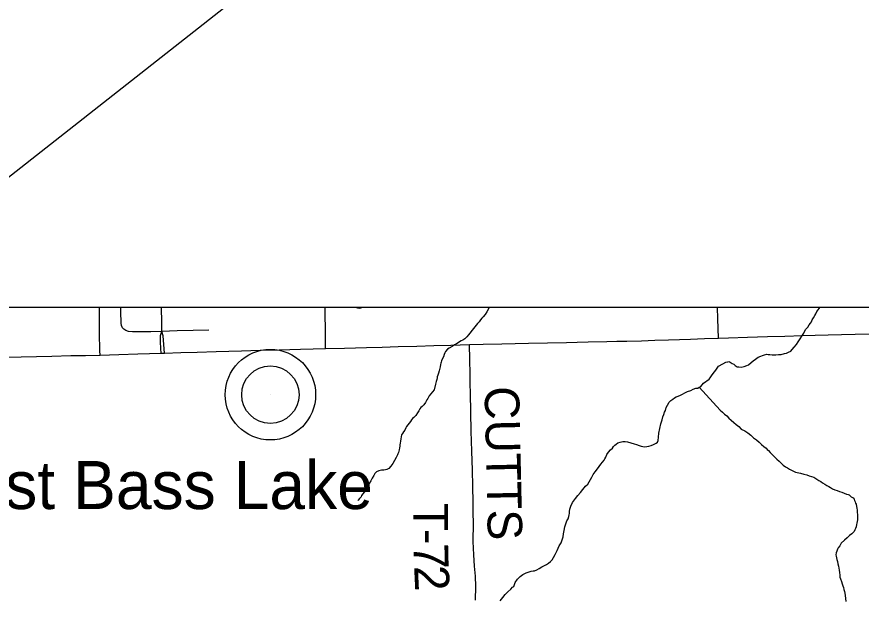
# Model space of a CAD drawing. Extents: x 103424 to 290657, y 38711 to 110967.
# Drawn here: x 214250.711 to 214251.405, y 40214.861 to 40215.34 of the extents above; entities that cross this region are included whole.
import ezdxf

# ---------------------------------------------------------------- set-up
doc = ezdxf.new("R2010")
doc.units = 0
for name, color, linetype in [('GM_X_Corporation', 7, 'Continuous'), ('GM_X_County_Road', 7, 'Continuous'), ('GM_X_Minor_River', 7, 'Continuous'), ('GM_X_Township_Road', 7, 'Continuous'), ('GM_X_Township_Road_Text', 7, 'Continuous'), ('GM_X_Unincorporated', 7, 'Continuous'), ('GM_X_Unincorporated_Location', 7, 'Continuous'), ('GM_X_Unincorporated_Text', 7, 'Continuous'), ('SH_Text', 7, 'Continuous')]:
    doc.layers.add(name, color=color, linetype=linetype)

msp = doc.modelspace()

# ---------------------------------------------------------------- linework, layer by layer
at = {"layer": 'GM_X_Corporation'}
for points in [[(214246.35258, 40213.74302), (214246.35258, 40208.30125), (214253.15258, 40208.30125), (214253.15258, 40215.10125), (214247.88425, 40215.10125), (214247.88593, 40214.68485), (214247.88621, 40214.66416), (214247.8863, 40214.63438), (214247.88525, 40214.01696), (214247.88494, 40213.98106), (214247.88095, 40213.75762), (214247.63273, 40213.75746), (214247.49304, 40213.75527), (214246.50862, 40213.74676)], [(214252.9169, 40215.10125), (214250.58101, 40215.10125), (214250.58214, 40215.03695), (214250.58213, 40215.03302), (214250.59416, 40214.26814), (214250.59475, 40214.23045), (214250.59525, 40214.19876), (214250.59563, 40214.17445), (214250.60357, 40213.81454), (214251.4935, 40213.84402), (214251.49479, 40213.84407), (214251.89403, 40213.85729), (214251.9103, 40213.85774), (214252.15851, 40213.8645), (214252.94541, 40213.88639), (214252.94345, 40213.98349), (214252.94211, 40214.05193), (214252.9379, 40214.25624), (214252.93476, 40214.40518), (214252.93118, 40214.55366), (214252.92091, 40214.97111)]]:
    msp.add_lwpolyline(points, close=True, dxfattribs=at)
at = {"layer": 'GM_X_County_Road'}
msp.add_lwpolyline([(214250.69876, 40215.06044), (214250.71429, 40215.0608), (214250.72687, 40215.0611), (214250.73946, 40215.06139), (214250.75499, 40215.06173), (214250.76704, 40215.06199), (214250.77908, 40215.06226), (214250.79461, 40215.06273), (214250.81014, 40215.0632), (214250.81967, 40215.06349), (214250.82921, 40215.06377), (214250.83213, 40215.06386), (214250.84551, 40215.06428), (214250.85889, 40215.0647), (214250.87441, 40215.06516), (214250.88482, 40215.06546), (214250.89524, 40215.06577), (214250.91076, 40215.06617), (214250.92629, 40215.06657), (214250.93508, 40215.0668), (214250.94387, 40215.06703), (214250.9542, 40215.06733), (214250.96453, 40215.06762), (214250.98006, 40215.068), (214250.98908, 40215.06822), (214250.99809, 40215.06843), (214251.01109, 40215.06879), (214251.02409, 40215.06913), (214251.03962, 40215.06957), (214251.0536, 40215.06995), (214251.06759, 40215.07035), (214251.0827, 40215.07079), (214251.09391, 40215.0711), (214251.10944, 40215.07146), (214251.12041, 40215.07171), (214251.13138, 40215.07195), (214251.14691, 40215.07229), (214251.16244, 40215.07263), (214251.17136, 40215.07282), (214251.18028, 40215.07301), (214251.19581, 40215.07335), (214251.20399, 40215.07352), (214251.21218, 40215.0737), (214251.22416, 40215.07404), (214251.23531, 40215.07441), (214251.24645, 40215.07478), (214251.2555, 40215.07509), (214251.26455, 40215.07539), (214251.27601, 40215.07576), (214251.28747, 40215.07612), (214251.29579, 40215.0764), (214251.31131, 40215.07687), (214251.31955, 40215.07712), (214251.32778, 40215.07737), (214251.34214, 40215.07784), (214251.3565, 40215.07831), (214251.36704, 40215.07854), (214251.37757, 40215.07877), (214251.3887, 40215.07904), (214251.39984, 40215.0793), (214251.41225, 40215.0796)], dxfattribs=at)
at = {"layer": 'GM_X_Minor_River'}
for points in [[(214250.99426, 40215.10125), (214250.99358, 40215.10089), (214250.99245, 40215.10049), (214250.99092, 40215.10085), (214250.98921, 40215.10119), (214250.98908, 40215.10125)], [(214251.09885, 40215.10125), (214251.09878, 40215.10106), (214251.09824, 40215.09972), (214251.09695, 40215.09761), (214251.09565, 40215.09568), (214251.09397, 40215.09375), (214251.09286, 40215.09259), (214251.09193, 40215.09125), (214251.09082, 40215.08951), (214251.08952, 40215.08816), (214251.0884, 40215.08681), (214251.08729, 40215.08546), (214251.08618, 40215.08392), (214251.0819, 40215.07871), (214251.0806, 40215.07716), (214251.07892, 40215.07561), (214251.07723, 40215.07444), (214251.07591, 40215.07385), (214251.0746, 40215.07307), (214251.07347, 40215.07228), (214251.07216, 40215.0715), (214251.07047, 40215.07052), (214251.06859, 40215.06916), (214251.06614, 40215.06797), (214251.06464, 40215.06718), (214251.06315, 40215.06526), (214251.0626, 40215.06411), (214251.06187, 40215.06257), (214251.06134, 40215.06066), (214251.06042, 40215.05874), (214251.05988, 40215.0574), (214251.05951, 40215.05645), (214251.05915, 40215.05549), (214251.05898, 40215.05435), (214251.05864, 40215.05244), (214251.05793, 40215.04938), (214251.05721, 40215.04728)], [(214251.2385, 40214.99806), (214251.23919, 40215.00187), (214251.24007, 40215.00569), (214251.24115, 40215.00894), (214251.24187, 40215.01142), (214251.24259, 40215.01334), (214251.24313, 40215.01525), (214251.24386, 40215.01678), (214251.24458, 40215.01908), (214251.24549, 40215.02118), (214251.24697, 40215.02349), (214251.24846, 40215.02485), (214251.24996, 40215.02602), (214251.25127, 40215.02699), (214251.25278, 40215.02778), (214251.25447, 40215.02857), (214251.25617, 40215.02936), (214251.25786, 40215.03015), (214251.25993, 40215.03114), (214251.262, 40215.03232), (214251.26465, 40215.03312), (214251.26671, 40215.0343), (214251.26898, 40215.03491), (214251.2705, 40215.03513), (214251.27162, 40215.03591), (214251.27313, 40215.03651), (214251.27517, 40215.03902), (214251.27986, 40215.04252), (214251.28079, 40215.04349), (214251.28171, 40215.04503), (214251.2832, 40215.04695), (214251.28524, 40215.04984), (214251.28765, 40215.05312), (214251.29103, 40215.05508), (214251.29347, 40215.05645), (214251.29518, 40215.05667), (214251.29612, 40215.05688), (214251.29708, 40215.05633), (214251.29881, 40215.05541), (214251.30015, 40215.05467), (214251.30131, 40215.05374), (214251.30285, 40215.05263), (214251.30418, 40215.05246), (214251.30608, 40215.05231), (214251.30873, 40215.05292), (214251.3108, 40215.05372), (214251.31212, 40215.05432), (214251.31437, 40215.05607), (214251.31605, 40215.05743), (214251.31793, 40215.05898), (214251.32018, 40215.06054), (214251.32225, 40215.06134), (214251.32376, 40215.06194), (214251.32546, 40215.06254), (214251.32716, 40215.06295), (214251.32849, 40215.06278), (214251.32982, 40215.06262), (214251.33173, 40215.06246), (214251.33343, 40215.06249), (214251.33476, 40215.06252), (214251.33685, 40215.06255), (214251.33894, 40215.06278), (214251.34177, 40215.0634), (214251.34348, 40215.06381), (214251.34517, 40215.0646), (214251.34686, 40215.0654), (214251.34817, 40215.06675), (214251.34966, 40215.06868), (214251.35152, 40215.0708), (214251.35299, 40215.07311), (214251.35761, 40215.08023), (214251.35908, 40215.0831), (214251.36095, 40215.08504), (214251.36205, 40215.08696), (214251.36317, 40215.08831), (214251.3639, 40215.08966), (214251.36463, 40215.09119), (214251.36574, 40215.09292), (214251.36666, 40215.09465), (214251.36758, 40215.09618), (214251.3685, 40215.09791), (214251.36942, 40215.09945), (214251.37035, 40215.10061), (214251.37083, 40215.10125)], [(214251.05721, 40215.04728), (214251.05667, 40215.04575), (214251.05631, 40215.04441), (214251.05614, 40215.04346), (214251.05597, 40215.04212), (214251.05543, 40215.04041), (214251.0549, 40215.0383), (214251.05366, 40215.03353), (214251.05106, 40215.03025), (214251.04976, 40215.02871), (214251.04901, 40215.02774), (214251.04846, 40215.02659), (214251.04773, 40215.02544), (214251.04662, 40215.02333), (214251.04514, 40215.0214), (214251.04383, 40215.02005), (214251.0429, 40215.01908), (214251.04197, 40215.01792), (214251.04105, 40215.01638), (214251.03994, 40215.01484), (214251.03865, 40215.01254), (214251.03697, 40215.0108), (214251.03604, 40215.01021), (214251.03511, 40215.00886), (214251.03437, 40215.00771), (214251.03326, 40215.00636), (214251.03214, 40215.00501), (214251.03103, 40215.00347), (214251.03048, 40215.00251), (214251.02956, 40215.00059), (214251.02845, 40214.99905), (214251.02771, 40214.99771), (214251.02697, 40214.99655), (214251.02662, 40214.99503), (214251.02627, 40214.99331), (214251.02611, 40214.99159), (214251.02577, 40214.98988), (214251.0256, 40214.98854), (214251.02562, 40214.9874), (214251.02526, 40214.98607), (214251.0251, 40214.98435), (214251.02457, 40214.98225), (214251.02402, 40214.9811), (214251.02366, 40214.98014), (214251.02256, 40214.97803), (214251.0198, 40214.97323), (214251.01813, 40214.97092), (214251.01646, 40214.96899), (214251.01495, 40214.9682), (214251.01363, 40214.9678), (214251.0123, 40214.96758), (214251.0104, 40214.96774), (214251.00832, 40214.96713), (214251.00644, 40214.96634), (214251.00494, 40214.96498), (214251.00422, 40214.96326), (214251.00292, 40214.96114), (214251.00164, 40214.95884), (214251.00035, 40214.95672), (214250.99925, 40214.95423), (214250.99778, 40214.95155), (214250.99629, 40214.94962), (214250.99518, 40214.94827), (214250.99406, 40214.94692), (214250.9937, 40214.94577), (214250.9924, 40214.94423), (214250.99129, 40214.94287), (214250.99097, 40214.9426)], [(214251.27162, 40215.03591), (214251.28887, 40215.01683), (214251.29079, 40215.01534), (214251.29253, 40215.01366), (214251.29427, 40215.01217), (214251.29601, 40215.01049), (214251.29794, 40215.00863), (214251.30006, 40215.00676), (214251.30218, 40215.00509), (214251.30411, 40215.00341), (214251.30604, 40215.00136), (214251.30911, 40214.99989), (214251.31161, 40214.99823), (214251.31411, 40214.99637), (214251.31643, 40214.99432), (214251.31874, 40214.99246), (214251.32086, 40214.9906), (214251.32279, 40214.98873), (214251.32491, 40214.98706), (214251.32664, 40214.98576), (214251.32761, 40214.98464), (214251.32858, 40214.98389), (214251.33013, 40214.98221), (214251.33168, 40214.98053), (214251.33361, 40214.97866), (214251.33535, 40214.97679), (214251.33728, 40214.97511), (214251.33902, 40214.97343), (214251.34076, 40214.97175), (214251.34249, 40214.97045), (214251.34422, 40214.96953), (214251.34595, 40214.96842), (214251.34805, 40214.96732), (214251.35074, 40214.96604), (214251.35493, 40214.96516), (214251.35779, 40214.96446), (214251.36027, 40214.96374), (214251.36218, 40214.96301), (214251.3641, 40214.96229), (214251.36582, 40214.96175), (214251.37004, 40214.95916), (214251.37158, 40214.95824), (214251.37292, 40214.95731), (214251.37484, 40214.95602), (214251.37657, 40214.95491), (214251.37811, 40214.95417), (214251.37964, 40214.95344), (214251.38118, 40214.95233), (214251.38328, 40214.9516), (214251.38519, 40214.95088), (214251.38691, 40214.95015), (214251.38883, 40214.94942), (214251.39093, 40214.9487), (214251.39265, 40214.94797), (214251.39399, 40214.94761), (214251.39494, 40214.94725), (214251.39668, 40214.94576), (214251.39821, 40214.94484), (214251.39899, 40214.9439), (214251.39939, 40214.94277), (214251.39979, 40214.94164), (214251.40019, 40214.9405), (214251.40059, 40214.93956), (214251.401, 40214.93785), (214251.40121, 40214.93634), (214251.40143, 40214.93463), (214251.40165, 40214.93292), (214251.40187, 40214.93122), (214251.4019, 40214.92989), (214251.40174, 40214.92836), (214251.40176, 40214.92684), (214251.4016, 40214.92551), (214251.40124, 40214.92417), (214251.40108, 40214.92284), (214251.40073, 40214.92112), (214251.40018, 40214.91978), (214251.39963, 40214.91863), (214251.39909, 40214.9171), (214251.39722, 40214.91535), (214251.39535, 40214.91399), (214251.39441, 40214.91321), (214251.39329, 40214.91205), (214251.39124, 40214.91011), (214251.38844, 40214.90759), (214251.38714, 40214.90548), (214251.38585, 40214.90374), (214251.3853, 40214.90259), (214251.38475, 40214.90106), (214251.38421, 40214.89972), (214251.38405, 40214.89801), (214251.38426, 40214.89687), (214251.38447, 40214.89554), (214251.38488, 40214.89422), (214251.38529, 40214.89252), (214251.3857, 40214.89062), (214251.38611, 40214.88873), (214251.38633, 40214.88702), (214251.38674, 40214.88551)], [(214251.10804, 40214.86017), (214251.11008, 40214.86287), (214251.11212, 40214.86538), (214251.11436, 40214.8677), (214251.11679, 40214.86984), (214251.11828, 40214.87138), (214251.11922, 40214.87216), (214251.12049, 40214.87523), (214251.12234, 40214.87792), (214251.12439, 40214.88024), (214251.12664, 40214.88199), (214251.12946, 40214.88337), (214251.13173, 40214.88417), (214251.13362, 40214.88459), (214251.13513, 40214.8848), (214251.13627, 40214.88501), (214251.13815, 40214.88581), (214251.14004, 40214.88679), (214251.14229, 40214.88816), (214251.14436, 40214.88915), (214251.14605, 40214.89013), (214251.14774, 40214.89111), (214251.14943, 40214.89247), (214251.15073, 40214.89383), (214251.15184, 40214.89575), (214251.15331, 40214.89844), (214251.15477, 40214.90169), (214251.15641, 40214.90553), (214251.15827, 40214.90784), (214251.15989, 40214.91281), (214251.16022, 40214.91529), (214251.16074, 40214.91815), (214251.16126, 40214.92101), (214251.16197, 40214.9235), (214251.16288, 40214.92598), (214251.1638, 40214.92771), (214251.16434, 40214.92943), (214251.16488, 40214.93096), (214251.16505, 40214.93192), (214251.16502, 40214.93363), (214251.16537, 40214.93553), (214251.16608, 40214.93802), (214251.16755, 40214.94108), (214251.16996, 40214.94436), (214251.172, 40214.94687), (214251.17405, 40214.94919), (214251.17609, 40214.95169), (214251.17813, 40214.95439), (214251.18, 40214.95614), (214251.1811, 40214.95806), (214251.1824, 40214.95998), (214251.18351, 40214.9619), (214251.18461, 40214.96401), (214251.18608, 40214.96632), (214251.18794, 40214.96863), (214251.18942, 40214.97075), (214251.19091, 40214.97268), (214251.19221, 40214.97423), (214251.19351, 40214.97596), (214251.19406, 40214.97692), (214251.19479, 40214.97826), (214251.19571, 40214.98037), (214251.19719, 40214.98249), (214251.19886, 40214.98442), (214251.20036, 40214.98578), (214251.20128, 40214.98712), (214251.2024, 40214.98809), (214251.20334, 40214.98887), (214251.20484, 40214.99004), (214251.20673, 40214.99064), (214251.209, 40214.99106), (214251.2109, 40214.9911), (214251.2128, 40214.99094), (214251.21814, 40214.98933), (214251.22006, 40214.9886), (214251.22235, 40214.98788), (214251.22388, 40214.98734), (214251.2254, 40214.98699), (214251.22655, 40214.98682), (214251.22863, 40214.98704), (214251.23033, 40214.98745), (214251.23222, 40214.98787), (214251.2341, 40214.98885), (214251.23618, 40214.98984), (214251.2373, 40214.99062), (214251.23785, 40214.99196), (214251.23818, 40214.99482), (214251.2385, 40214.99806)], [(214251.38674, 40214.88551), (214251.38697, 40214.88361), (214251.3872, 40214.88134), (214251.38741, 40214.87982), (214251.38782, 40214.8783), (214251.38862, 40214.87623), (214251.38922, 40214.87415), (214251.38982, 40214.87264), (214251.39022, 40214.87131), (214251.39064, 40214.86961), (214251.39105, 40214.86791), (214251.39145, 40214.86658), (214251.39168, 40214.8645), (214251.39191, 40214.86222), (214251.39214, 40214.85975)]]:
    msp.add_lwpolyline(points, dxfattribs=at)
at = {"layer": 'GM_X_Township_Road'}
for points in [[(214250.77908, 40215.06226), (214250.779, 40215.06582), (214250.77866, 40215.08036), (214250.77861, 40215.0959), (214250.77859, 40215.10125)], [(214250.86854, 40215.08275), (214250.85552, 40215.08244), (214250.8425, 40215.08214), (214250.82995, 40215.08151), (214250.82089, 40215.08139), (214250.81184, 40215.08127), (214250.8057, 40215.08121), (214250.80242, 40215.08145), (214250.80022, 40215.08235), (214250.79863, 40215.08343), (214250.79763, 40215.0847), (214250.79678, 40215.0864), (214250.79638, 40215.08831), (214250.79615, 40215.09795), (214250.79612, 40215.10125)], [(214250.83213, 40215.06386), (214250.83108, 40215.07803), (214250.82995, 40215.08151), (214250.82975, 40215.09054), (214250.82956, 40215.09957), (214250.82953, 40215.10125)], [(214250.96453, 40215.06762), (214250.96435, 40215.08214), (214250.96417, 40215.09666), (214250.9641, 40215.10125)], [(214251.28747, 40215.07612), (214251.28723, 40215.08408), (214251.28699, 40215.09205), (214251.28681, 40215.10125)], [(214250.82921, 40215.06377), (214250.82902, 40215.06753), (214250.82874, 40215.07306), (214250.82886, 40215.07819), (214250.82995, 40215.08151)], [(214251.08767, 40214.86075), (214251.08803, 40214.87199), (214251.08767, 40214.8806), (214251.08702, 40214.88872), (214251.08627, 40214.89808), (214251.08585, 40214.90891), (214251.08597, 40214.92415), (214251.08588, 40214.93266), (214251.08579, 40214.94117), (214251.08553, 40214.95442), (214251.08528, 40214.96766), (214251.0848, 40214.98319), (214251.08454, 40214.99147), (214251.08429, 40214.99975), (214251.08396, 40215.01529), (214251.08364, 40215.03082), (214251.08348, 40215.03864), (214251.08332, 40215.04646), (214251.08301, 40215.05862), (214251.0827, 40215.07079)]]:
    msp.add_lwpolyline(points, dxfattribs=at)
at = {"layer": 'GM_X_Unincorporated'}
for radius in [0.0372, 0.02358]:
    msp.add_circle((214250.91909, 40215.02967), radius, dxfattribs=at)
at = {"layer": 'GM_X_Unincorporated_Location'}
msp.add_line((214250.91909, 40215.02967), (214250.91909, 40215.02967), dxfattribs=at)
at = {"layer": 'SH_Text'}
msp.add_line((214265.04189, 40226.47703), (214234.64719, 40202.58867), dxfattribs=at)

# ---------------------------------------------------------------- texts
at = {"layer": 'GM_X_Township_Road_Text'}
for s, height, rotation, p in [('CUTTS', 0.028409, 271.28322, (214251.09513, 40215.03632)), ('T', 0.02841, 270.03429, (214251.03672, 40214.94069)), ('-', 0.02841, 270.34278, (214251.03673, 40214.91927)), ('7', 0.02841, 271.31963, (214251.03681, 40214.90708)), ('2', 0.02841, 272.74041, (214251.03724, 40214.88881))]:
    msp.add_text(s, height=height, rotation=rotation, dxfattribs=at).set_placement(p)
at = {"layer": 'GM_X_Unincorporated_Text'}
msp.add_text('West Bass Lake', height=0.0394886, rotation=0.00001, dxfattribs=at).set_placement((214250.62186, 40214.93567))

doc.saveas('drawing.dxf')
